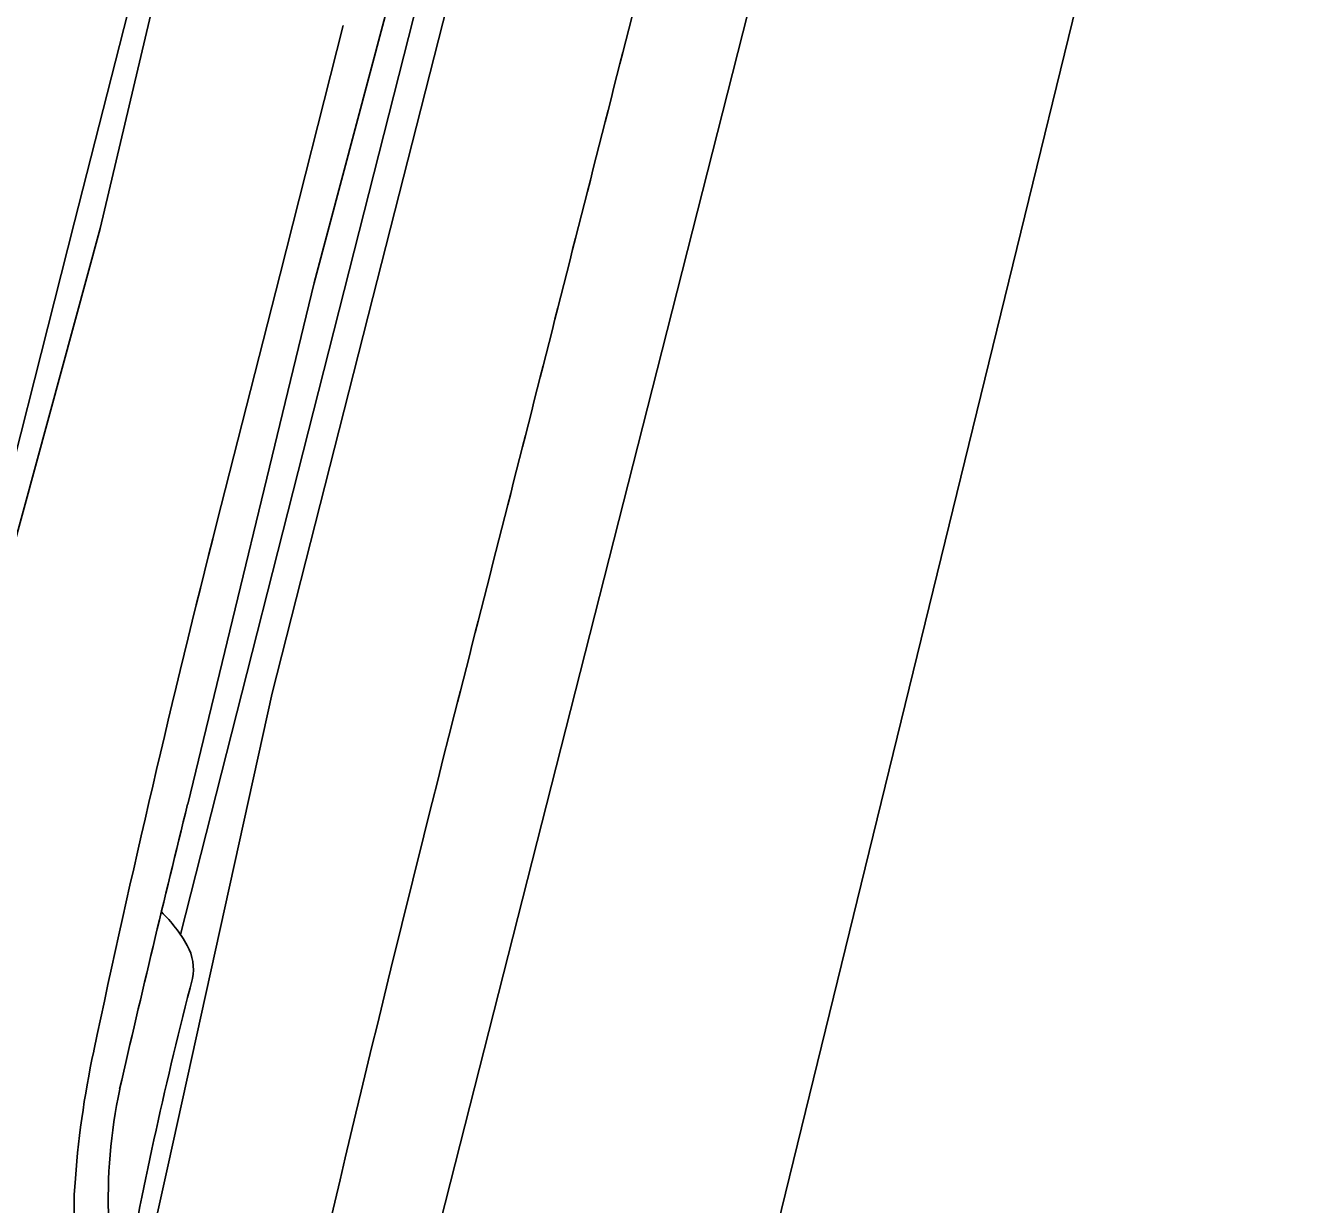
# Model space of a CAD drawing. Extents: x 14104283 to 14120882, y 8635219 to 8671666.
# Drawn here: x 14107525.82 to 14107537.98, y 8639538.51 to 8639549.69 of the extents above; entities that cross this region are included whole.
import ezdxf

# ---------------------------------------------------------------- set-up
doc = ezdxf.new("R2010")
doc.units = 0
for name, color, linetype in [('Cell', 7, 'Continuous'), ('Default', 7, 'Continuous'), ('Terrain', 7, 'Continuous')]:
    doc.layers.add(name, color=color, linetype=linetype)

msp = doc.modelspace()

# ---------------------------------------------------------------- linework, layer by layer
at = {"layer": 'Cell'}
for points in [[(14107526.878, 8639537.568), (14107527.171, 8639538.889), (14107528.159, 8639543.358), (14107529.112, 8639547.109), (14107530.066, 8639550.859), (14107531.332, 8639555.258), (14107531.706, 8639556.558)], [(14107531.806, 8639546.424), (14107533.763, 8639554.123), (14107534.371, 8639556.515)], [(14107527.288, 8639541.072), (14107528.841, 8639547.178), (14107530.392, 8639553.283)], [(14107525.191, 8639542.862), (14107526.529, 8639547.765), (14107527.695, 8639552.712)], [(14107529.864, 8639552.166), (14107528.557, 8639547.25), (14107527.357, 8639542.306)], [(14107525.393, 8639544.32), (14107526.285, 8639547.827), (14107527.177, 8639551.335)], [(14107527.634, 8639544.976), (14107528.233, 8639547.332), (14107528.832, 8639549.688)], [(14107529.24, 8639536.333), (14107529.848, 8639538.724), (14107531.806, 8639546.424)]]:
    msp.add_lwpolyline(points, dxfattribs=at)
for centre, radius, start, end in [((14146526.26, 8629634.384), 40235.569, 165.7328052, 165.7379786), ((14146525.365, 8629630.863), 40235.569, 165.7328052, 165.7379786), ((14107652.686, 8639513.184), 129.03, 165.73539, 168.01965), ((14107803.814, 8639473.533), 282.639, 165.73798, 167.14349), ((14107694.216, 8639501.102), 171.872, 166.12884, 167.05469), ((14107526.2, 8639540.333), 1.315, 28.8122, 46.3598), ((14107526.942, 8639540.741), 0.469, 349.2816, 28.8122), ((14107566.33, 8639530.552), 40.217, 165.4525, 169.6671), ((14107535.499, 8639538.05), 9.234, 168.0197, 176.1), ((14107531.592, 8639538.565), 4.988, 167.971, 182.4121), ((14107528.532, 8639538.525), 2.251, 176.1, 205.8274)]:
    msp.add_arc(centre, radius, start, end, dxfattribs=at)
at = {"layer": 'Default'}
msp.add_lwpolyline([(14107536.917, 8639520.728), (14107543.785, 8639548.944), (14107548.944, 8639567.231), (14107541.13, 8639568.947), (14107535.971, 8639550.661), (14107531.4, 8639531.985), (14107529.103, 8639522.445)], close=True, dxfattribs=at)
at = {"layer": 'Terrain'}
msp.add_lwpolyline([(14107511.996, 8639450.67), (14107518.95, 8639479.748), (14107522.97, 8639496.974), (14107531.4, 8639531.985), (14107535.971, 8639550.661), (14107541.516, 8639570.315), (14107544.425, 8639580.51), (14107559.655, 8639602.703), (14107562.121, 8639606.471)], dxfattribs=at)

doc.saveas('drawing.dxf')
